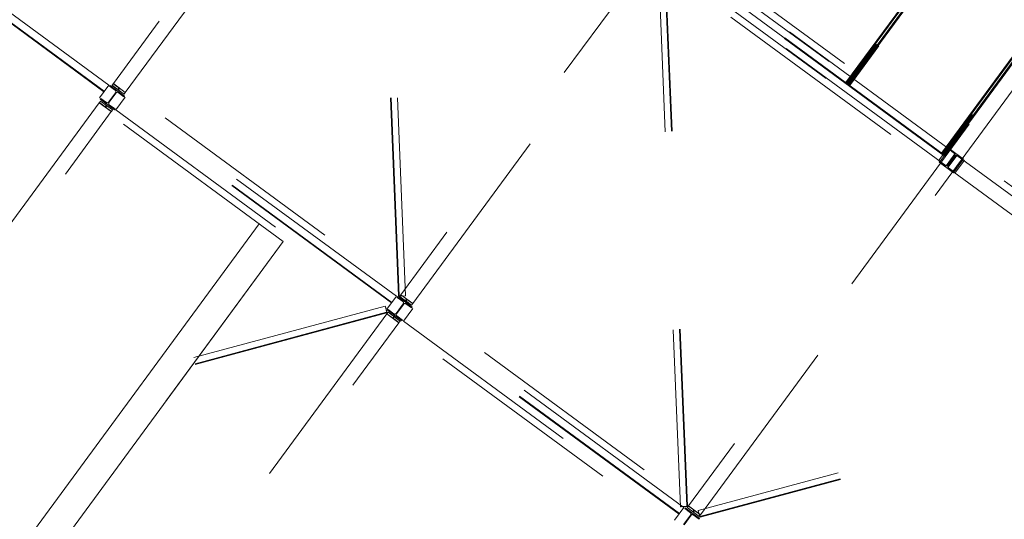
# Model space of a CAD drawing. Header units: metres. Extents: x 135583 to 135939, y 457896 to 458258.
# Tile 464 of 599: x 135739 to 135749, y 458072 to 458077. Entities that reach past the tile are written whole.
import ezdxf

# ---------------------------------------------------------------- set-up
doc = ezdxf.new("R2010")
doc.units = ezdxf.units.M
doc.linetypes.add('Hidden', pattern=[4, 2, -2])
doc.layers.add('NIEUWE INSTALLATIE', color=250, linetype='Continuous', lineweight=0)

msp = doc.modelspace()

# ---------------------------------------------------------------- linework, layer by layer
at = {"layer": 'NIEUWE INSTALLATIE', "linetype": 'Hidden'}
for p, q in [((135745.1666, 458083.2972), (135739.9665, 458076.2192)), ((135745.1666, 458083.2972), (135739.9665, 458076.2192)), ((135740.0874, 458076.1304), (135745.2875, 458083.2084)), ((135740.0874, 458076.1304), (135745.2875, 458083.2084)), ((135739.6388, 458081.8957), (135754.1447, 458071.2385)), ((135739.6388, 458081.8957), (135754.1447, 458071.2385)), ((135748.0678, 458081.1657), (135742.8677, 458074.0878)), ((135748.0678, 458081.1657), (135742.8677, 458074.0878)), ((135742.9886, 458073.999), (135748.1886, 458081.0769)), ((135742.9886, 458073.999), (135748.1886, 458081.0769)), ((135747.3551, 458076.2266), (135750.0195, 458079.8531)), ((135747.3551, 458076.2266), (135750.0195, 458079.8531)), ((135747.362, 458076.2216), (135750.0263, 458079.8481)), ((135747.362, 458076.2216), (135750.0263, 458079.8481)), ((135750.0356, 458079.8413), (135747.3713, 458076.2148)), ((135750.0356, 458079.8413), (135747.3713, 458076.2148)), ((135747.3793, 458076.2089), (135750.0436, 458079.8354)), ((135747.3793, 458076.2089), (135750.0436, 458079.8354)), ((135747.3886, 458076.2021), (135750.0529, 458079.8285)), ((135747.3886, 458076.2021), (135750.0529, 458079.8285)), ((135742.845, 458074.0784), (135742.6086, 458079.8252)), ((135742.845, 458074.0784), (135742.6086, 458079.8252)), ((135742.852, 458074.0784), (135742.6156, 458079.8252)), ((135742.852, 458074.0784), (135742.6156, 458079.8252)), ((135742.9151, 458074.0775), (135742.6787, 458079.8243)), ((135742.9151, 458074.0775), (135742.6787, 458079.8243)), ((135750.0598, 458079.8235), (135747.3954, 458076.197)), ((135750.0598, 458079.8235), (135747.3954, 458076.197)), ((135754.2574, 458070.9696), (135742.6526, 458079.4954)), ((135754.2574, 458070.9696), (135742.6526, 458079.4954)), ((135748.3222, 458075.5162), (135750.9865, 458079.1426)), ((135748.3222, 458075.5162), (135750.9865, 458079.1426)), ((135748.3291, 458075.5111), (135750.9934, 458079.1376)), ((135748.3291, 458075.5111), (135750.9934, 458079.1376)), ((135750.969, 458079.0343), (135745.7689, 458071.9563)), ((135750.969, 458079.0343), (135745.7689, 458071.9563)), ((135751.0026, 458079.1308), (135748.3383, 458075.5043)), ((135751.0026, 458079.1308), (135748.3383, 458075.5043)), ((135748.3464, 458075.4984), (135751.0107, 458079.1249)), ((135748.3464, 458075.4984), (135751.0107, 458079.1249)), ((135748.3557, 458075.4916), (135751.02, 458079.1181)), ((135748.3557, 458075.4916), (135751.02, 458079.1181)), ((135745.8898, 458071.8675), (135751.0898, 458078.9455)), ((135745.8898, 458071.8675), (135751.0898, 458078.9455)), ((135737.2648, 458078.2421), (135754.4301, 458065.631)), ((135737.2648, 458078.2421), (135754.4301, 458065.631)), ((135736.8454, 458078.1779), (135755.7031, 458064.3235)), ((135736.8454, 458078.1779), (135755.7031, 458064.3235)), ((135739.8717, 458076.1369), (135737.136, 458078.1468)), ((135739.8717, 458076.1369), (135737.136, 458078.1468)), ((135739.8753, 458076.1418), (135737.1396, 458078.1516)), ((135739.8753, 458076.1418), (135737.1396, 458078.1516)), ((135739.9209, 458076.2038), (135737.1852, 458078.2137)), ((135739.9209, 458076.2038), (135737.1852, 458078.2137)), ((135737.0905, 458078.0847), (135739.8261, 458076.0749)), ((135737.0905, 458078.0847), (135739.8261, 458076.0749)), ((135745.4522, 458077.7322), (135745.6901, 458071.9488)), ((135745.4522, 458077.7322), (135745.6901, 458071.9488)), ((135745.4522, 458077.7322), (135745.6901, 458071.9488)), ((135745.515, 458077.7383), (135745.7529, 458071.9548)), ((135745.515, 458077.7383), (135745.7529, 458071.9548)), ((135745.515, 458077.7383), (135745.7529, 458071.9548)), ((135745.522, 458077.7388), (135745.7599, 458071.9554)), ((135745.522, 458077.7388), (135745.7599, 458071.9554)), ((135745.522, 458077.7388), (135745.7599, 458071.9554)), ((135745.5764, 458077.6265), (135748.4568, 458075.5103)), ((135745.5764, 458077.6265), (135748.4568, 458075.5103)), ((135748.3996, 458075.5585), (135745.6417, 458077.5847)), ((135748.3996, 458075.5585), (135745.6417, 458077.5847)), ((135745.7315, 458077.6057), (135758.5451, 458068.1918)), ((135745.7315, 458077.6057), (135758.6659, 458068.103)), ((135745.7315, 458077.6057), (135758.5451, 458068.1918)), ((135745.7315, 458077.6057), (135758.6659, 458068.103)), ((135748.368, 458075.3895), (135745.4876, 458077.5056)), ((135748.368, 458075.3895), (135745.4876, 458077.5056)), ((135745.547, 458077.4558), (135748.3049, 458075.4296)), ((135745.547, 458077.4558), (135748.3049, 458075.4296)), ((135748.3505, 458075.4917), (135745.5926, 458077.5178)), ((135748.3505, 458075.4917), (135745.5926, 458077.5178)), ((135748.354, 458075.4965), (135745.5961, 458077.5227)), ((135748.354, 458075.4965), (135745.5961, 458077.5227)), ((135739.9209, 458076.2038), (135739.8261, 458076.0749)), ((135739.9209, 458076.2038), (135739.8261, 458076.0749)), ((135739.9343, 458076.2007), (135739.9287, 458076.1931)), ((135739.9343, 458076.2007), (135739.9287, 458076.1931)), ((135739.9287, 458076.1931), (135739.9867, 458076.1505)), ((135739.9287, 458076.1931), (135739.9867, 458076.1505)), ((135740.0794, 458076.0942), (135739.9343, 458076.2007)), ((135740.0794, 458076.0942), (135739.9343, 458076.2007)), ((135739.9544, 458076.2027), (135739.9539, 458076.2021)), ((135739.9544, 458076.2027), (135739.9539, 458076.2021)), ((135739.9544, 458076.2026), (135739.9539, 458076.2021)), ((135739.9544, 458076.2026), (135739.9539, 458076.2021)), ((135739.9539, 458076.2021), (135740.0748, 458076.1133)), ((135739.9539, 458076.2021), (135740.0748, 458076.1133)), ((135739.9544, 458076.2027), (135739.9661, 458076.2186)), ((135739.9544, 458076.2027), (135739.9661, 458076.2186)), ((135739.9999, 458076.1693), (135739.9544, 458076.2027)), ((135739.9999, 458076.1693), (135739.9544, 458076.2027)), ((135739.9665, 458076.2192), (135739.9661, 458076.2186)), ((135739.9661, 458076.2186), (135739.9665, 458076.2192)), ((135739.9665, 458076.2192), (135739.9661, 458076.2186)), ((135739.9661, 458076.2186), (135739.9665, 458076.2192)), ((135739.9661, 458076.2186), (135740.0116, 458076.1852)), ((135739.9661, 458076.2186), (135740.0116, 458076.1852)), ((135740.0874, 458076.1304), (135739.9665, 458076.2192)), ((135740.0874, 458076.1304), (135739.9665, 458076.2192)), ((135740.023, 458076.1754), (135740.0126, 458076.1612)), ((135740.023, 458076.1754), (135740.0126, 458076.1612)), ((135740.0183, 458076.157), (135740.0288, 458076.1712)), ((135740.0183, 458076.157), (135740.0288, 458076.1712)), ((135740.0415, 458076.1632), (135740.087, 458076.1298)), ((135740.0415, 458076.1632), (135740.087, 458076.1298)), ((135739.8387, 458076.0706), (135739.8331, 458076.0629)), ((135739.8387, 458076.0706), (135739.8331, 458076.0629)), ((135739.8331, 458076.0629), (135739.9782, 458075.9564)), ((135739.8331, 458076.0629), (135739.9782, 458075.9564)), ((135739.8967, 458076.028), (135739.8387, 458076.0706)), ((135739.8967, 458076.028), (135739.8387, 458076.0706)), ((135739.99, 458076.1295), (135739.9177, 458076.0312)), ((135739.99, 458076.1295), (135739.9177, 458076.0312)), ((135739.9226, 458076.0276), (135739.9948, 458076.1259)), ((135739.9226, 458076.0276), (135739.9948, 458076.1259)), ((135739.9917, 458075.9533), (135740.0864, 458076.0822)), ((135739.9917, 458075.9533), (135740.0864, 458076.0822)), ((135740.0158, 458076.1291), (135740.0738, 458076.0865)), ((135740.0158, 458076.1291), (135740.0738, 458076.0865)), ((135740.0753, 458076.1139), (135740.0298, 458076.1473)), ((135740.0753, 458076.1139), (135740.0298, 458076.1473)), ((135740.0738, 458076.0865), (135740.0794, 458076.0942)), ((135740.0738, 458076.0865), (135740.0794, 458076.0942)), ((135740.0748, 458076.1133), (135740.0753, 458076.1139)), ((135740.0748, 458076.1133), (135740.0753, 458076.1139)), ((135740.0752, 458076.1138), (135740.0748, 458076.1133)), ((135740.0752, 458076.1138), (135740.0748, 458076.1133)), ((135740.0869, 458076.1298), (135740.0753, 458076.1139)), ((135740.0869, 458076.1298), (135740.0753, 458076.1139)), ((135742.822, 458074.0724), (135740.0864, 458076.0822)), ((135742.822, 458074.0724), (135740.0864, 458076.0822)), ((135740.087, 458076.1298), (135740.0874, 458076.1304)), ((135740.087, 458076.1298), (135740.0874, 458076.1304)), ((135740.087, 458076.1298), (135740.0874, 458076.1304)), ((135740.087, 458076.1298), (135740.0874, 458076.1304)), ((135739.8251, 458076.0267), (135734.6251, 458068.9487)), ((135739.8251, 458076.0267), (135734.6251, 458068.9487)), ((135739.8255, 458076.0273), (135739.8251, 458076.0267)), ((135739.8251, 458076.0267), (135739.8255, 458076.0273)), ((135739.8255, 458076.0273), (135739.8251, 458076.0267)), ((135739.8251, 458076.0267), (135739.8255, 458076.0273)), ((135739.8251, 458076.0267), (135739.946, 458075.9379)), ((135739.8251, 458076.0267), (135739.946, 458075.9379)), ((135739.871, 458075.9939), (135739.8255, 458076.0273)), ((135739.871, 458075.9939), (135739.8255, 458076.0273)), ((135739.8256, 458076.0273), (135739.8372, 458076.0432)), ((135739.8256, 458076.0273), (135739.8372, 458076.0432)), ((135739.8377, 458076.0438), (135739.8372, 458076.0432)), ((135739.8377, 458076.0438), (135739.8372, 458076.0432)), ((135739.8372, 458076.0432), (135739.8827, 458076.0098)), ((135739.8372, 458076.0432), (135739.8827, 458076.0098)), ((135739.8377, 458076.0438), (135739.8373, 458076.0433)), ((135739.8377, 458076.0438), (135739.8373, 458076.0433)), ((135739.9586, 458075.955), (135739.8377, 458076.0438)), ((135739.9586, 458075.955), (135739.8377, 458076.0438)), ((135739.8942, 458076.0001), (135739.8837, 458075.9859)), ((135739.8942, 458076.0001), (135739.8837, 458075.9859)), ((135739.8895, 458075.9817), (135739.8999, 458075.9959)), ((135739.8895, 458075.9817), (135739.8999, 458075.9959)), ((135739.9464, 458075.9385), (135739.9009, 458075.9719)), ((135739.9464, 458075.9385), (135739.9009, 458075.9719)), ((135739.9126, 458075.9878), (135739.9581, 458075.9544)), ((135739.9126, 458075.9878), (135739.9581, 458075.9544)), ((135739.9838, 458075.964), (135739.9258, 458076.0066)), ((135739.9838, 458075.964), (135739.9258, 458076.0066)), ((135739.9581, 458075.9544), (135739.9465, 458075.9385)), ((135739.9581, 458075.9544), (135739.9465, 458075.9385)), ((135739.9581, 458075.9544), (135739.9586, 458075.955)), ((135739.9581, 458075.9544), (135739.9586, 458075.955)), ((135739.9586, 458075.955), (135739.9582, 458075.9545)), ((135739.9586, 458075.955), (135739.9582, 458075.9545)), ((135739.9782, 458075.9564), (135739.9838, 458075.964)), ((135739.9782, 458075.9564), (135739.9838, 458075.964)), ((135739.9917, 458075.9533), (135742.7273, 458073.9434)), ((135739.9917, 458075.9533), (135742.7273, 458073.9434)), ((135742.7729, 458074.0055), (135740.0372, 458076.0153)), ((135742.7729, 458074.0055), (135740.0372, 458076.0153)), ((135742.7765, 458074.0103), (135740.0408, 458076.0202)), ((135742.7765, 458074.0103), (135740.0408, 458076.0202)), ((135734.7459, 458068.8599), (135739.946, 458075.9379)), ((135734.7459, 458068.8599), (135739.946, 458075.9379)), ((135739.946, 458075.9379), (135739.9464, 458075.9385)), ((135739.946, 458075.9379), (135739.9464, 458075.9385)), ((135739.946, 458075.9379), (135739.9464, 458075.9385)), ((135739.946, 458075.9379), (135739.9464, 458075.9385)), ((135748.3876, 458075.5674), (135748.2928, 458075.4385)), ((135748.3876, 458075.5674), (135748.2928, 458075.4385)), ((135748.3996, 458075.5585), (135748.3049, 458075.4296)), ((135748.3996, 458075.5585), (135748.3049, 458075.4296)), ((135748.401, 458075.5643), (135748.3954, 458075.5567)), ((135748.401, 458075.5643), (135748.3954, 458075.5567)), ((135748.3954, 458075.5567), (135748.4534, 458075.5141)), ((135748.3954, 458075.5567), (135748.4534, 458075.5141)), ((135748.5461, 458075.4578), (135748.401, 458075.5643)), ((135748.5461, 458075.4578), (135748.401, 458075.5643)), ((135748.368, 458075.3895), (135748.4568, 458075.5103)), ((135748.368, 458075.3895), (135748.4568, 458075.5103)), ((135748.4566, 458075.4931), (135748.3844, 458075.3948)), ((135748.4566, 458075.4931), (135748.3844, 458075.3948)), ((135748.3885, 458075.3744), (135748.4773, 458075.4953)), ((135748.3885, 458075.3744), (135748.4773, 458075.4953)), ((135748.3893, 458075.3912), (135748.4615, 458075.4895)), ((135748.3893, 458075.3912), (135748.4615, 458075.4895)), ((135748.4773, 458075.4953), (135751.3561, 458073.3803)), ((135748.4773, 458075.4953), (135751.3561, 458073.3803)), ((135748.4825, 458075.4927), (135748.5405, 458075.4501)), ((135748.4825, 458075.4927), (135748.5405, 458075.4501)), ((135748.5405, 458075.4501), (135748.5461, 458075.4578)), ((135748.5405, 458075.4501), (135748.5461, 458075.4578)), ((135748.3054, 458075.4342), (135748.2998, 458075.4265)), ((135748.3054, 458075.4342), (135748.2998, 458075.4265)), ((135748.2998, 458075.4265), (135748.4449, 458075.32)), ((135748.2998, 458075.4265), (135748.4449, 458075.32)), ((135748.3634, 458075.3916), (135748.3054, 458075.4342)), ((135748.3634, 458075.3916), (135748.3054, 458075.4342)), ((135751.2673, 458073.2594), (135748.3885, 458075.3744)), ((135751.2673, 458073.2594), (135748.3885, 458075.3744)), ((135748.4505, 458075.3276), (135748.3925, 458075.3702)), ((135748.4505, 458075.3276), (135748.3925, 458075.3702)), ((135748.4463, 458075.3258), (135748.541, 458075.4547)), ((135748.4463, 458075.3258), (135748.541, 458075.4547)), ((135748.4583, 458075.3169), (135748.5531, 458075.4458)), ((135748.4583, 458075.3169), (135748.5531, 458075.4458)), ((135751.189, 458073.4063), (135748.4919, 458075.3878)), ((135751.189, 458073.4063), (135748.4919, 458075.3878)), ((135751.1925, 458073.4111), (135748.4954, 458075.3926)), ((135751.1925, 458073.4111), (135748.4954, 458075.3926)), ((135751.2381, 458073.4732), (135748.541, 458075.4547)), ((135751.2381, 458073.4732), (135748.541, 458075.4547)), ((135748.4449, 458075.32), (135748.4505, 458075.3276)), ((135748.4449, 458075.32), (135748.4505, 458075.3276)), ((135748.4463, 458075.3258), (135751.1434, 458073.3442)), ((135748.4463, 458075.3258), (135751.1434, 458073.3442)), ((135741.6807, 458074.6255), (135739.194, 458071.2408)), ((135741.6807, 458074.6255), (135739.194, 458071.2408)), ((135742.822, 458074.0724), (135742.7273, 458073.9434)), ((135742.822, 458074.0724), (135742.7273, 458073.9434)), ((135742.8355, 458074.0693), (135742.8299, 458074.0616)), ((135742.8355, 458074.0693), (135742.8299, 458074.0616)), ((135742.9806, 458073.9627), (135742.8355, 458074.0693)), ((135742.9806, 458073.9627), (135742.8355, 458074.0693)), ((135742.8475, 458074.0785), (135742.845, 458074.0784)), ((135742.8475, 458074.0785), (135742.845, 458074.0784)), ((135742.845, 458074.0784), (135742.8452, 458074.0745)), ((135742.845, 458074.0784), (135742.8452, 458074.0745)), ((135742.8452, 458074.0745), (135742.9151, 458074.0774)), ((135742.8452, 458074.0745), (135742.9151, 458074.0774)), ((135742.8522, 458074.0757), (135742.852, 458074.0784)), ((135742.8522, 458074.0757), (135742.852, 458074.0784)), ((135742.8556, 458074.0712), (135742.8551, 458074.0706)), ((135742.8555, 458074.0712), (135742.8551, 458074.0706)), ((135742.8556, 458074.0712), (135742.8551, 458074.0706)), ((135742.8555, 458074.0712), (135742.8551, 458074.0706)), ((135742.8551, 458074.0706), (135742.976, 458073.9818)), ((135742.8551, 458074.0706), (135742.976, 458073.9818)), ((135742.8556, 458074.0712), (135742.8672, 458074.0871)), ((135742.8556, 458074.0712), (135742.8672, 458074.0871)), ((135742.9011, 458074.0378), (135742.8556, 458074.0712)), ((135742.9011, 458074.0378), (135742.8556, 458074.0712)), ((135742.9106, 458074.0776), (135742.8612, 458074.0755)), ((135742.9106, 458074.0776), (135742.8612, 458074.0755)), ((135742.8677, 458074.0878), (135742.8673, 458074.0872)), ((135742.8677, 458074.0878), (135742.8673, 458074.0872)), ((135742.8673, 458074.0872), (135742.8677, 458074.0877)), ((135742.8673, 458074.0872), (135742.8677, 458074.0877)), ((135742.8673, 458074.0872), (135742.9128, 458074.0537)), ((135742.8673, 458074.0872), (135742.9128, 458074.0537)), ((135742.9886, 458073.999), (135742.8677, 458074.0878)), ((135742.9886, 458073.999), (135742.8677, 458074.0878)), ((135742.9151, 458074.0774), (135742.9151, 458074.0775)), ((135742.9151, 458074.0774), (135742.9151, 458074.0775)), ((135742.9151, 458074.0774), (135742.9151, 458074.0774)), ((135742.9151, 458074.0774), (135742.9151, 458074.0774)), ((135742.7099, 458073.9727), (135737.3962, 458072.5453)), ((135742.7099, 458073.9727), (135737.3962, 458072.5453)), ((135742.7099, 458073.9727), (135737.3962, 458072.5453)), ((135742.7101, 458073.9728), (135742.7099, 458073.9727)), ((135742.7101, 458073.9728), (135742.7099, 458073.9727)), ((135742.7101, 458073.9728), (135742.7099, 458073.9727)), ((135742.71, 458073.9727), (135742.7101, 458073.9728)), ((135742.71, 458073.9727), (135742.7101, 458073.9728)), ((135742.71, 458073.9727), (135742.7101, 458073.9728)), ((135742.7282, 458073.9051), (135742.7101, 458073.9728)), ((135742.7282, 458073.9051), (135742.7101, 458073.9728)), ((135742.7282, 458073.9051), (135742.7101, 458073.9728)), ((135742.7109, 458073.9683), (135742.7237, 458073.9205)), ((135742.7109, 458073.9683), (135742.7237, 458073.9205)), ((135742.7109, 458073.9683), (135742.7237, 458073.9205)), ((135742.8911, 458073.998), (135742.8189, 458073.8997)), ((135742.8911, 458073.998), (135742.8189, 458073.8997)), ((135742.8237, 458073.8962), (135742.896, 458073.9945)), ((135742.8237, 458073.8962), (135742.896, 458073.9945)), ((135742.8299, 458074.0616), (135742.8879, 458074.019)), ((135742.8299, 458074.0616), (135742.8879, 458074.019)), ((135742.9242, 458074.044), (135742.9138, 458074.0298)), ((135742.9242, 458074.044), (135742.9138, 458074.0298)), ((135742.9169, 458073.9977), (135742.975, 458073.9551)), ((135742.9169, 458073.9977), (135742.975, 458073.9551)), ((135742.9195, 458074.0256), (135742.9299, 458074.0398)), ((135742.9195, 458074.0256), (135742.9299, 458074.0398)), ((135742.9765, 458073.9824), (135742.931, 458074.0158)), ((135742.9765, 458073.9824), (135742.931, 458074.0158)), ((135742.9427, 458074.0318), (135742.9882, 458073.9983)), ((135742.9427, 458074.0318), (135742.9882, 458073.9983)), ((135742.976, 458073.9818), (135742.9765, 458073.9824)), ((135742.9764, 458073.9824), (135742.976, 458073.9818)), ((135742.976, 458073.9818), (135742.9765, 458073.9824)), ((135742.9764, 458073.9824), (135742.976, 458073.9818)), ((135742.9886, 458073.9989), (135742.9765, 458073.9824)), ((135742.9886, 458073.9989), (135742.9765, 458073.9824)), ((135742.9882, 458073.9983), (135742.9886, 458073.999)), ((135742.9882, 458073.9983), (135742.9886, 458073.999)), ((135742.7229, 458073.911), (135737.4092, 458072.4836)), ((135742.7229, 458073.911), (135737.4092, 458072.4836)), ((135742.7229, 458073.911), (135737.4092, 458072.4836)), ((135742.7245, 458073.9041), (135737.4108, 458072.4767)), ((135742.7245, 458073.9041), (135737.4108, 458072.4767)), ((135742.7245, 458073.9041), (135737.4108, 458072.4767)), ((135742.7263, 458073.8952), (135737.5262, 458066.8173)), ((135742.7263, 458073.8952), (135737.5262, 458066.8173)), ((135742.7256, 458073.9117), (135742.7229, 458073.911)), ((135742.7256, 458073.9117), (135742.7229, 458073.911)), ((135742.7256, 458073.9117), (135742.7229, 458073.911)), ((135742.7238, 458073.9066), (135742.7245, 458073.9041)), ((135742.7238, 458073.9066), (135742.7245, 458073.9041)), ((135742.7238, 458073.9066), (135742.7245, 458073.9041)), ((135742.7245, 458073.9041), (135742.7282, 458073.9051)), ((135742.7245, 458073.9041), (135742.7282, 458073.9051)), ((135742.7245, 458073.9041), (135742.7282, 458073.9051)), ((135742.7267, 458073.8959), (135742.7263, 458073.8952)), ((135742.7263, 458073.8953), (135742.7267, 458073.8959)), ((135742.7267, 458073.8959), (135742.7263, 458073.8952)), ((135742.7263, 458073.8953), (135742.7267, 458073.8959)), ((135742.7263, 458073.8952), (135742.8472, 458073.8064)), ((135742.7263, 458073.8952), (135742.8472, 458073.8064)), ((135742.7722, 458073.8624), (135742.7267, 458073.8959)), ((135742.7722, 458073.8624), (135742.7267, 458073.8959)), ((135742.7268, 458073.8959), (135742.7384, 458073.9118)), ((135742.7268, 458073.8959), (135742.7384, 458073.9118)), ((135742.7399, 458073.9391), (135742.7343, 458073.9315)), ((135742.7399, 458073.9391), (135742.7343, 458073.9315)), ((135742.7343, 458073.9315), (135742.8794, 458073.8249)), ((135742.7343, 458073.9315), (135742.8794, 458073.8249)), ((135742.7389, 458073.9124), (135742.7384, 458073.9118)), ((135742.7389, 458073.9124), (135742.7384, 458073.9118)), ((135742.7384, 458073.9118), (135742.7839, 458073.8784)), ((135742.7384, 458073.9118), (135742.7839, 458073.8784)), ((135742.7389, 458073.9124), (135742.7385, 458073.9118)), ((135742.7389, 458073.9124), (135742.7385, 458073.9118)), ((135742.8598, 458073.8236), (135742.7389, 458073.9124)), ((135742.8598, 458073.8236), (135742.7389, 458073.9124)), ((135742.7979, 458073.8965), (135742.7399, 458073.9391)), ((135742.7979, 458073.8965), (135742.7399, 458073.9391)), ((135742.7954, 458073.8686), (135742.7849, 458073.8544)), ((135742.7954, 458073.8686), (135742.7849, 458073.8544)), ((135742.885, 458073.8326), (135742.827, 458073.8752)), ((135742.885, 458073.8326), (135742.827, 458073.8752)), ((135742.8928, 458073.8218), (135742.9876, 458073.9508)), ((135742.8928, 458073.8218), (135742.9876, 458073.9508)), ((135745.6741, 458071.874), (135742.9384, 458073.8839)), ((135745.6741, 458071.874), (135742.9384, 458073.8839)), ((135745.6776, 458071.8789), (135742.942, 458073.8887)), ((135745.6776, 458071.8789), (135742.942, 458073.8887)), ((135742.975, 458073.9551), (135742.9806, 458073.9627)), ((135742.975, 458073.9551), (135742.9806, 458073.9627)), ((135745.7232, 458071.9409), (135742.9876, 458073.9508)), ((135745.7232, 458071.9409), (135742.9876, 458073.9508)), ((135737.6471, 458066.7285), (135742.8472, 458073.8064)), ((135737.6471, 458066.7285), (135742.8472, 458073.8064)), ((135742.7907, 458073.8502), (135742.8011, 458073.8644)), ((135742.7907, 458073.8502), (135742.8011, 458073.8644)), ((135742.8476, 458073.807), (135742.8021, 458073.8405)), ((135742.8476, 458073.807), (135742.8021, 458073.8405)), ((135742.8138, 458073.8564), (135742.8593, 458073.823)), ((135742.8138, 458073.8564), (135742.8593, 458073.823)), ((135742.8472, 458073.8064), (135742.8476, 458073.807)), ((135742.8472, 458073.8065), (135742.8476, 458073.807)), ((135742.8472, 458073.8064), (135742.8476, 458073.807)), ((135742.8472, 458073.8065), (135742.8476, 458073.807)), ((135742.8593, 458073.823), (135742.8476, 458073.8071)), ((135742.8593, 458073.823), (135742.8476, 458073.8071)), ((135742.8593, 458073.823), (135742.8598, 458073.8236)), ((135742.8598, 458073.8236), (135742.8593, 458073.823)), ((135742.8593, 458073.823), (135742.8598, 458073.8236)), ((135742.8598, 458073.8236), (135742.8593, 458073.823)), ((135742.8794, 458073.8249), (135742.885, 458073.8326)), ((135742.8794, 458073.8249), (135742.885, 458073.8326)), ((135742.8928, 458073.8218), (135745.6285, 458071.812)), ((135742.8928, 458073.8218), (135745.6285, 458071.812)), ((135751.144, 458073.3275), (135745.8658, 458071.9097)), ((135751.144, 458073.3275), (135745.8658, 458071.9097)), ((135751.1637, 458073.2676), (135745.8855, 458071.8497)), ((135751.1637, 458073.2676), (135745.8855, 458071.8497)), ((135751.1658, 458073.2609), (135745.8876, 458071.843)), ((135751.1658, 458073.2609), (135745.8876, 458071.843)), ((135745.7232, 458071.9409), (135745.6285, 458071.812)), ((135745.7232, 458071.9409), (135745.6285, 458071.812)), ((135745.6901, 458071.9486), (135745.7601, 458071.9515)), ((135745.6901, 458071.9486), (135745.7601, 458071.9515)), ((135745.6901, 458071.9486), (135745.7601, 458071.9515)), ((135745.6901, 458071.9488), (135745.6901, 458071.9486)), ((135745.6901, 458071.9488), (135745.6901, 458071.9486)), ((135745.6901, 458071.9488), (135745.6901, 458071.9486)), ((135745.6901, 458071.9486), (135745.6901, 458071.9487)), ((135745.6901, 458071.9486), (135745.6901, 458071.9487)), ((135745.6901, 458071.9486), (135745.6901, 458071.9487)), ((135745.7441, 458071.9512), (135745.6946, 458071.9492)), ((135745.7441, 458071.9512), (135745.6946, 458071.9492)), ((135745.7441, 458071.9512), (135745.6946, 458071.9492)), ((135745.7367, 458071.9378), (135745.7311, 458071.9302)), ((135745.7367, 458071.9378), (135745.7311, 458071.9302)), ((135745.7311, 458071.9302), (135745.7891, 458071.8876)), ((135745.7311, 458071.9302), (135745.7891, 458071.8876)), ((135745.8818, 458071.8313), (135745.7367, 458071.9378)), ((135745.8818, 458071.8313), (135745.7367, 458071.9378)), ((135745.7529, 458071.9548), (135745.753, 458071.9521)), ((135745.7529, 458071.9548), (135745.753, 458071.9521)), ((135745.7529, 458071.9548), (135745.753, 458071.9521)), ((135745.7568, 458071.9398), (135745.7563, 458071.9392)), ((135745.7568, 458071.9398), (135745.7563, 458071.9392)), ((135745.7567, 458071.9397), (135745.7563, 458071.9392)), ((135745.7567, 458071.9397), (135745.7563, 458071.9392)), ((135745.7563, 458071.9392), (135745.8772, 458071.8504)), ((135745.7563, 458071.9392), (135745.8772, 458071.8504)), ((135745.7568, 458071.9398), (135745.7684, 458071.9557)), ((135745.7568, 458071.9398), (135745.7684, 458071.9557)), ((135745.8023, 458071.9064), (135745.7568, 458071.9398)), ((135745.8023, 458071.9064), (135745.7568, 458071.9398)), ((135745.7599, 458071.9554), (135745.7574, 458071.9553)), ((135745.7599, 458071.9554), (135745.7574, 458071.9553)), ((135745.7599, 458071.9554), (135745.7574, 458071.9553)), ((135745.7601, 458071.9515), (135745.7599, 458071.9554)), ((135745.7601, 458071.9515), (135745.7599, 458071.9554)), ((135745.7601, 458071.9515), (135745.7599, 458071.9554)), ((135745.7689, 458071.9563), (135745.7685, 458071.9557)), ((135745.7685, 458071.9557), (135745.7689, 458071.9563)), ((135745.7689, 458071.9563), (135745.7685, 458071.9557)), ((135745.7685, 458071.9557), (135745.7689, 458071.9563)), ((135745.7685, 458071.9557), (135745.814, 458071.9223)), ((135745.7685, 458071.9557), (135745.814, 458071.9223)), ((135745.8898, 458071.8675), (135745.7689, 458071.9563)), ((135745.8898, 458071.8675), (135745.7689, 458071.9563)), ((135745.8254, 458071.9125), (135745.815, 458071.8983)), ((135745.8254, 458071.9125), (135745.815, 458071.8983)), ((135745.8207, 458071.8941), (135745.8311, 458071.9083)), ((135745.8207, 458071.8941), (135745.8311, 458071.9083)), ((135745.8777, 458071.851), (135745.8322, 458071.8844)), ((135745.8777, 458071.851), (135745.8322, 458071.8844)), ((135745.8439, 458071.9003), (135745.8894, 458071.8669)), ((135745.8439, 458071.9003), (135745.8894, 458071.8669)), ((135745.8658, 458071.9097), (135745.8657, 458071.9096)), ((135745.8657, 458071.9096), (135745.8658, 458071.9097)), ((135745.8658, 458071.9097), (135745.8657, 458071.9096)), ((135745.8657, 458071.9096), (135745.8658, 458071.9097)), ((135745.8657, 458071.9096), (135745.8839, 458071.842)), ((135745.8657, 458071.9096), (135745.8839, 458071.842)), ((135745.8801, 458071.8576), (135745.8672, 458071.9054)), ((135745.8801, 458071.8576), (135745.8672, 458071.9054)), ((135745.7923, 458071.8666), (135745.7201, 458071.7683)), ((135745.7923, 458071.8666), (135745.7201, 458071.7683)), ((135745.7249, 458071.7647), (135745.7972, 458071.863)), ((135745.7249, 458071.7647), (135745.7972, 458071.863)), ((135745.8181, 458071.8662), (135745.8762, 458071.8236)), ((135745.8181, 458071.8662), (135745.8762, 458071.8236)), ((135745.8762, 458071.8236), (135745.8818, 458071.8313)), ((135745.8762, 458071.8236), (135745.8818, 458071.8313)), ((135745.8772, 458071.8504), (135745.8777, 458071.851)), ((135745.8772, 458071.8504), (135745.8777, 458071.851)), ((135745.8776, 458071.8509), (135745.8772, 458071.8504)), ((135745.8776, 458071.8509), (135745.8772, 458071.8504)), ((135745.8893, 458071.8669), (135745.8777, 458071.851)), ((135745.8893, 458071.8669), (135745.8777, 458071.851)), ((135745.8855, 458071.8497), (135745.8829, 458071.849)), ((135745.8855, 458071.8497), (135745.8829, 458071.849)), ((135745.8839, 458071.842), (135745.8876, 458071.843)), ((135745.8839, 458071.842), (135745.8876, 458071.843)), ((135745.8876, 458071.843), (135745.887, 458071.8455)), ((135745.8876, 458071.843), (135745.887, 458071.8455)), ((135745.8894, 458071.8669), (135745.8898, 458071.8675)), ((135745.8894, 458071.8669), (135745.8898, 458071.8675)), ((135745.8894, 458071.8669), (135745.8898, 458071.8675)), ((135745.8894, 458071.8669), (135745.8898, 458071.8675))]:
    msp.add_line(p, q, dxfattribs=at)
at = {"layer": 'NIEUWE INSTALLATIE'}
for p, q in [((135736.2879, 458067.7919), (135741.4389, 458074.8031)), ((135736.2879, 458067.7919), (135741.4389, 458074.8031)), ((135741.6807, 458074.6255), (135739.194, 458071.2408)), ((135741.6807, 458074.6255), (135739.194, 458071.2408))]:
    msp.add_line(p, q, dxfattribs=at)
at = {"layer": 'NIEUWE INSTALLATIE', "linetype": 'Hidden'}
for centre, start, end in [((135742.8358, 458073.8873), 143.696, 233.696), ((135742.8358, 458073.8873), 143.696, 233.696), ((135745.8093, 458071.8542), 53.696, 143.696), ((135745.8093, 458071.8542), 53.696, 143.696)]:
    msp.add_arc(centre, 0.015, start, end, dxfattribs=at)
for centre, major_axis, ratio, start_param, end_param in [((135740.0005, 458076.1701), (-0.0121, 0.0089), 0.070932, 1.570796, 3.141593), ((135740.0005, 458076.1701), (-0.0121, 0.0089), 0.070932, 1.570796, 3.141593), ((135740.0109, 458076.1843), (-0.0121, 0.0089), 0.070932, 3.141593, 4.712389), ((135740.0109, 458076.1843), (-0.0121, 0.0089), 0.070932, 3.141593, 4.712389), ((135740.0304, 458076.1482), (-0.0121, 0.0089), 0.070932, 0, 1.570796), ((135740.0304, 458076.1482), (-0.0121, 0.0089), 0.070932, 0, 1.570796), ((135740.0408, 458076.1624), (-0.0121, 0.0089), 0.070932, 4.712389, 6.283185), ((135740.0408, 458076.1624), (-0.0121, 0.0089), 0.070932, 4.712389, 6.283185), ((135739.9779, 458076.1384), (-0.0123, 0.0086), 1, 3.118782, 4.689578), ((135739.9779, 458076.1384), (-0.0123, 0.0086), 1, 3.118782, 4.689578), ((135740.0069, 458076.1171), (0.0055, 0.0139), 1, 6.028551, 7.599347), ((135740.0069, 458076.1171), (0.0055, 0.0139), 1, 6.028551, 7.599347), ((135739.8717, 458075.9947), (-0.0121, 0.0089), 0.070932, 1.570796, 3.141593), ((135739.8717, 458075.9947), (-0.0121, 0.0089), 0.070932, 1.570796, 3.141593), ((135739.8821, 458076.009), (-0.0121, 0.0089), 0.070932, 3.141593, 4.712389), ((135739.8821, 458076.009), (-0.0121, 0.0089), 0.070932, 3.141593, 4.712389), ((135739.9016, 458075.9728), (-0.0121, 0.0089), 0.070932, 0, 1.570796), ((135739.9016, 458075.9728), (-0.0121, 0.0089), 0.070932, 0, 1.570796), ((135739.9056, 458076.0401), (-0.0081, 0.0127), 1, 1.940685, 3.511481), ((135739.9056, 458076.0401), (-0.0081, 0.0127), 1, 1.940685, 3.511481), ((135739.912, 458075.987), (-0.0121, 0.0089), 0.070932, 4.712389, 6.283185), ((135739.912, 458075.987), (-0.0121, 0.0089), 0.070932, 4.712389, 6.283185), ((135739.9346, 458076.0187), (0.0047, 0.0143), 1, 1.253984, 2.82478), ((135739.9346, 458076.0187), (0.0047, 0.0143), 1, 1.253984, 2.82478), ((135748.4446, 458075.502), (-0.0146, 0.0032), 1, 2.726083, 4.296879), ((135748.4446, 458075.502), (-0.0146, 0.0032), 1, 2.726083, 4.296879), ((135748.4736, 458075.4806), (0.015, 0.0011), 1, 0.861285, 2.432081), ((135748.4736, 458075.4806), (0.015, 0.0011), 1, 0.861285, 2.432081), ((135748.3723, 458075.4036), (-0.0143, 0.0047), 1, 1.253984, 2.82478), ((135748.3723, 458075.4036), (-0.0143, 0.0047), 1, 1.253984, 2.82478), ((135748.4013, 458075.3823), (0.015, 0.0011), 1, 2.432081, 4.002878), ((135748.4013, 458075.3823), (0.015, 0.0011), 1, 2.432081, 4.002878), ((135742.8475, 458074.0782), (0.0045, 0.00018), 0.055443, 0, 1.570796), ((135742.8475, 458074.0782), (0.0045, 0.00018), 0.055443, 0, 1.570796), ((135742.8611, 458074.076), (0.00899, 0.00037), 0.055443, 3.141593, 4.712389), ((135742.8611, 458074.076), (0.00899, 0.00037), 0.055443, 3.141593, 4.712389), ((135742.9106, 458074.0773), (0.0045, 0.00018), 0.055443, 0, 1.570796), ((135742.9106, 458074.0773), (0.0045, 0.00018), 0.055443, 0, 1.570796), ((135742.7111, 458073.9684), (-0.00117, 0.00435), 0.055443, 0, 1.570796), ((135742.7111, 458073.9684), (-0.00117, 0.00435), 0.055443, 0, 1.570796), ((135742.7111, 458073.9684), (-0.00117, 0.00435), 0.055443, 0, 1.570796), ((135742.8791, 458074.0069), (0.0134, 0.0068), 1, 5.180975, 6.751771), ((135742.8791, 458074.0069), (0.0134, 0.0068), 1, 5.180975, 6.751771), ((135742.9081, 458073.9856), (-0.0068, 0.0134), 1, 5.180975, 6.751771), ((135742.9081, 458073.9856), (-0.0068, 0.0134), 1, 5.180975, 6.751771), ((135742.9017, 458074.0387), (-0.0121, 0.0089), 0.070932, 1.570796, 3.141593), ((135742.9017, 458074.0387), (-0.0121, 0.0089), 0.070932, 1.570796, 3.141593), ((135742.9121, 458074.0529), (-0.0121, 0.0089), 0.070932, 3.141593, 4.712389), ((135742.9121, 458074.0529), (-0.0121, 0.0089), 0.070932, 3.141593, 4.712389), ((135742.9316, 458074.0167), (-0.0121, 0.0089), 0.070932, 0, 1.570796), ((135742.9316, 458074.0167), (-0.0121, 0.0089), 0.070932, 0, 1.570796), ((135742.942, 458074.0309), (-0.0121, 0.0089), 0.070932, 4.712389, 6.283185), ((135742.942, 458074.0309), (-0.0121, 0.0089), 0.070932, 4.712389, 6.283185), ((135742.7241, 458073.9066), (-0.00117, 0.00435), 0.055443, 0, 1.570796), ((135742.7241, 458073.9066), (-0.00117, 0.00435), 0.055443, 0, 1.570796), ((135742.7241, 458073.9066), (-0.00117, 0.00435), 0.055443, 0, 1.570796), ((135742.7232, 458073.9204), (-0.00233, 0.00869), 0.055443, 3.141593, 4.712389), ((135742.7232, 458073.9204), (-0.00233, 0.00869), 0.055443, 3.141593, 4.712389), ((135742.7232, 458073.9204), (-0.00233, 0.00869), 0.055443, 3.141593, 4.712389), ((135742.7833, 458073.8775), (-0.0121, 0.0089), 0.070932, 3.141593, 4.712389), ((135742.7833, 458073.8775), (-0.0121, 0.0089), 0.070932, 3.141593, 4.712389), ((135742.8068, 458073.9086), (0.0073, 0.0131), 1, 3.015034, 4.58583), ((135742.8068, 458073.9086), (0.0073, 0.0131), 1, 3.015034, 4.58583), ((135742.7729, 458073.8633), (-0.0121, 0.0089), 0.070932, 1.570796, 3.141593), ((135742.7729, 458073.8633), (-0.0121, 0.0089), 0.070932, 1.570796, 3.141593), ((135742.8028, 458073.8413), (-0.0121, 0.0089), 0.070932, 0, 1.570796), ((135742.8028, 458073.8413), (-0.0121, 0.0089), 0.070932, 0, 1.570796), ((135742.8132, 458073.8555), (-0.0121, 0.0089), 0.070932, 4.712389, 6.283185), ((135742.8132, 458073.8555), (-0.0121, 0.0089), 0.070932, 4.712389, 6.283185), ((135745.6946, 458071.9489), (0.0045, 0.00018), 0.055443, 1.570796, 3.141593), ((135745.6946, 458071.9489), (0.0045, 0.00018), 0.055443, 1.570796, 3.141593), ((135745.6946, 458071.9489), (0.0045, 0.00018), 0.055443, 1.570796, 3.141593), ((135745.744, 458071.9517), (0.00899, 0.00037), 0.055443, 4.712389, 6.283185), ((135745.744, 458071.9517), (0.00899, 0.00037), 0.055443, 4.712389, 6.283185), ((135745.744, 458071.9517), (0.00899, 0.00037), 0.055443, 4.712389, 6.283185), ((135745.7574, 458071.955), (0.0045, 0.00018), 0.055443, 1.570796, 3.141593), ((135745.7574, 458071.955), (0.0045, 0.00018), 0.055443, 1.570796, 3.141593), ((135745.7574, 458071.955), (0.0045, 0.00018), 0.055443, 1.570796, 3.141593), ((135745.7802, 458071.8755), (-0.0114, 0.0098), 1, 3.21748, 4.788276), ((135745.7802, 458071.8755), (-0.0114, 0.0098), 1, 3.21748, 4.788276), ((135745.8029, 458071.9072), (-0.0121, 0.0089), 0.070932, 1.570796, 3.141593), ((135745.8029, 458071.9072), (-0.0121, 0.0089), 0.070932, 1.570796, 3.141593), ((135745.8133, 458071.9214), (-0.0121, 0.0089), 0.070932, 3.141593, 4.712389), ((135745.8133, 458071.9214), (-0.0121, 0.0089), 0.070932, 3.141593, 4.712389), ((135745.8328, 458071.8853), (-0.0121, 0.0089), 0.070932, 0, 1.570796), ((135745.8328, 458071.8853), (-0.0121, 0.0089), 0.070932, 0, 1.570796), ((135745.8432, 458071.8995), (-0.0121, 0.0089), 0.070932, 4.712389, 6.283185), ((135745.8432, 458071.8995), (-0.0121, 0.0089), 0.070932, 4.712389, 6.283185), ((135745.867, 458071.9053), (-0.00117, 0.00435), 0.055443, 4.712389, 6.283185), ((135745.867, 458071.9053), (-0.00117, 0.00435), 0.055443, 4.712389, 6.283185), ((135745.8806, 458071.8577), (-0.00233, 0.00869), 0.055443, 1.570796, 3.141593), ((135745.8806, 458071.8577), (-0.00233, 0.00869), 0.055443, 1.570796, 3.141593), ((135745.8867, 458071.8454), (-0.00117, 0.00435), 0.055443, 4.712389, 6.283185), ((135745.8867, 458071.8454), (-0.00117, 0.00435), 0.055443, 4.712389, 6.283185)]:
    msp.add_ellipse(centre, major_axis=major_axis, ratio=ratio, start_param=start_param, end_param=end_param, dxfattribs=at)

doc.saveas('drawing.dxf')
